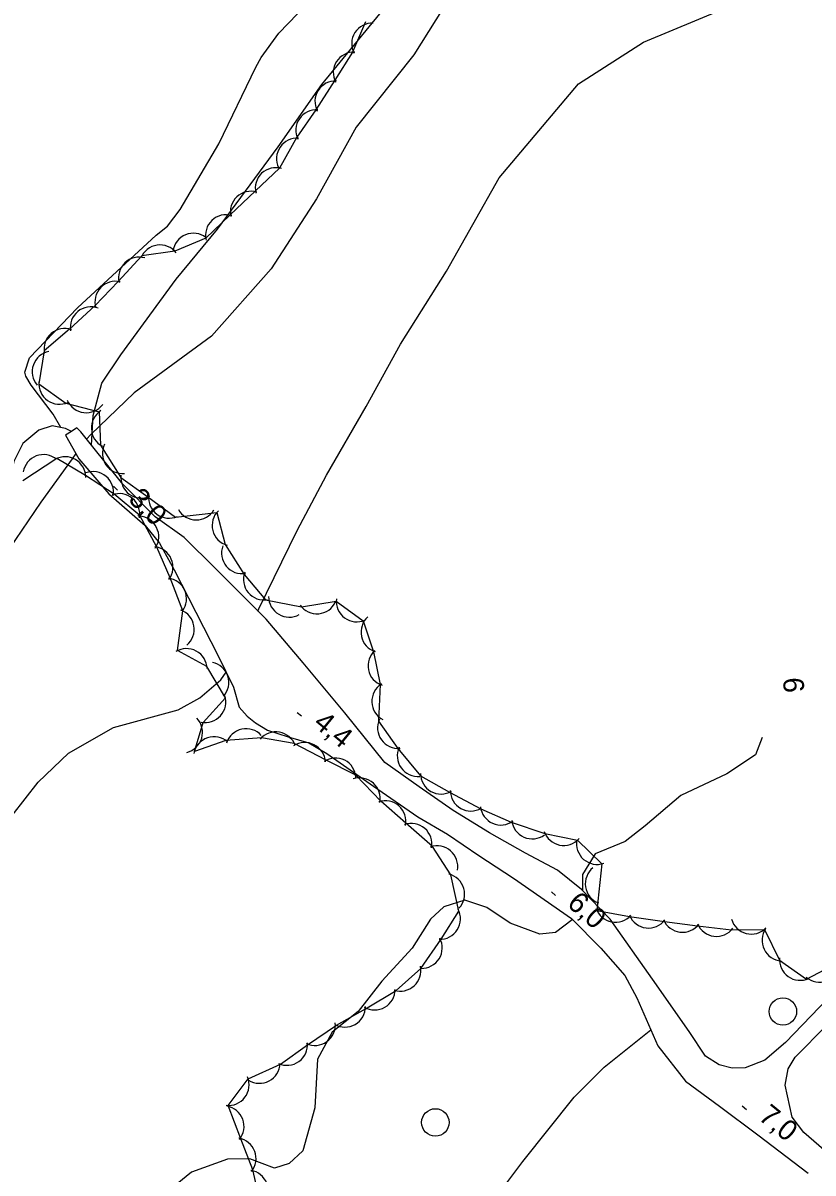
# Model space of a CAD drawing. Extents: x 643342 to 646936, y 5873857 to 5876103.
# Drawn here: x 644828.5 to 644943.8, y 5874249.6 to 5874417.3 of the extents above; entities that cross this region are included whole.
import ezdxf

# ---------------------------------------------------------------- set-up
doc = ezdxf.new("R2010")
doc.units = 0
for name, color, linetype in [('Niveau 19', 7, 'Continuous'), ('Niveau 2', 7, 'Continuous'), ('Niveau 21', 7, 'Continuous'), ('Niveau 22', 7, 'Continuous'), ('Niveau 3', 7, 'Continuous'), ('Niveau 36', 7, 'Continuous'), ('Niveau 44', 7, 'Continuous')]:
    doc.layers.add(name, color=color, linetype=linetype)

msp = doc.modelspace()

# ---------------------------------------------------------------- linework, layer by layer
at = {"layer": 'Niveau 19'}
msp.add_lwpolyline([(644890.44, 5874239.45), (644895.65, 5874243.43), (644901.49, 5874251.24), (644908.97, 5874260.61), (644913.32, 5874264.99), (644920.15, 5874270.45)], dxfattribs=at)
at = {"layer": 'Niveau 2'}
for points in [[(644862.96, 5874331.87), (644868.54, 5874343.25), (644872.82, 5874351.35), (644878.62, 5874361.34), (644883.65, 5874370.44), (644890.35, 5874381.08), (644898.02, 5874394.74), (644909.58, 5874408.43), (644919.08, 5874414.52), (644938.37, 5874422.59), (644952.78, 5874427.72), (644967.01, 5874433.66), (644979.09, 5874443.24), (644992.85, 5874455.77), (645006.44, 5874470.89), (645014.46, 5874481.14), (645025.68, 5874499.65), (645029.5, 5874502.27), (645033.94, 5874502.93), (645047.82, 5874505.17), (645058.6, 5874506.84)], [(644893.32, 5874425.03), (644885.55, 5874412.64), (644877.17, 5874402.1), (644871.39, 5874391.63), (644864.76, 5874381.45), (644856.04, 5874371.61), (644844.77, 5874363.36), (644838.44, 5874357.29), (644837.83, 5874356.62)], [(644836.24, 5874354.52), (644835.73, 5874353.73), (644831.14, 5874347.42), (644826.52, 5874340.59), (644818.89, 5874331.29), (644811.92, 5874324.17), (644802.35, 5874312), (644793.48, 5874303.33), (644784.66, 5874299.21), (644774.97, 5874296.41), (644766.87, 5874295.06)], [(644862.82, 5874331.53), (644862.96, 5874331.87)], [(644819.33, 5874262.37), (644822.21, 5874268.49), (644823.86, 5874275.22), (644824.3, 5874288.85), (644824.65, 5874295.61), (644826.94, 5874301.68), (644830.74, 5874306.56), (644835.17, 5874310.77), (644841.77, 5874314.54), (644851.17, 5874317.09), (644854.36, 5874318.85), (644857.43, 5874321.49)], [(644857.43, 5874321.49), (644858.18, 5874322.63)], [(644936.38, 5874313.1), (644935.41, 5874310.54), (644931.24, 5874307.77), (644924.51, 5874304.64), (644919.33, 5874300.21), (644916.43, 5874297.89), (644912.02, 5874296.1), (644910.17, 5874293.09), (644910.18, 5874290.76)], [(644908.7, 5874286.53), (644908.68, 5874286.5), (644906.22, 5874284.61), (644903.94, 5874284.39), (644899.64, 5874285.98), (644896.23, 5874288.28), (644893.03, 5874289.35), (644889.93, 5874288.39), (644887.99, 5874286.6), (644885.35, 5874282.35), (644880.91, 5874277.55), (644877.45, 5874273.12), (644873.65, 5874270.08), (644871.51, 5874266.16), (644871.13, 5874259.06), (644869.39, 5874252.8), (644867.4, 5874250.95), (644865.26, 5874250.27), (644861.62, 5874251.61), (644858.38, 5874251.55), (644853.14, 5874249.65), (644848.4, 5874245.84)]]:
    msp.add_lwpolyline(points, dxfattribs=at)
at = {"layer": 'Niveau 21'}
for points in [[(644948.46, 5874277.56), (644939.78, 5874268.59), (644936.78, 5874266.02), (644933.92, 5874264.88), (644932.04, 5874264.86), (644930.12, 5874265.32), (644928.15, 5874266.59), (644925.77, 5874270.19), (644920.4, 5874277.83), (644914.24, 5874286.59), (644910.04, 5874290.9), (644906.54, 5874293.72), (644901.88, 5874296.22), (644896.6, 5874299.15), (644891.29, 5874302.44), (644886.33, 5874305.88), (644881.35, 5874309.43), (644875.51, 5874316.7), (644869.44, 5874323.96), (644864.02, 5874330.32), (644856.64, 5874337.73), (644852.05, 5874342.26), (644847.81, 5874345.28), (644843.09, 5874350.05), (644838.53, 5874355.74), (644836.98, 5874357.68), (644836.39, 5874358.26), (644835.61, 5874357.73), (644834.76, 5874357.17), (644836.67, 5874353.75), (644841.06, 5874348.61), (644846.36, 5874344), (644848.44, 5874341.42), (644850.61, 5874337.55), (644853.77, 5874331.38), (644857.07, 5874324.87), (644859.28, 5874320.42), (644860.08, 5874317.51), (644861.24, 5874316.18), (644862.49, 5874315.2), (644864.22, 5874314.14), (644867.25, 5874313.17), (644870.26, 5874312.31), (644872.86, 5874310.72)], [(644953.64, 5874248.97), (644946.11, 5874252.32), (644942.47, 5874255.48), (644940.79, 5874257.71), (644939.76, 5874262.35), (644940.18, 5874264.73), (644941.23, 5874266.46), (644945.85, 5874271.14), (644953.35, 5874278.37), (644959.19, 5874283.97), (644971.11, 5874296.93), (644975.68, 5874302.31), (644984.61, 5874312.59), (644989.51, 5874318.23)], [(644872.86, 5874310.72), (644879.69, 5874306), (644886.15, 5874301.49), (644890.47, 5874298.96), (644895.05, 5874295.86), (644900.12, 5874292.56), (644908.56, 5874286.67), (644912.87, 5874282.37), (644916.34, 5874278.37), (644918.1, 5874275.08), (644920.15, 5874270.45), (644921.19, 5874268.11), (644925.2, 5874262.97), (644930.17, 5874259.32), (644935.77, 5874255.12), (644943.1, 5874249.52)]]:
    msp.add_lwpolyline(points, dxfattribs=at)
at = {"layer": 'Niveau 22'}
for points in [[(644834.06, 5874358.29), (644832.95, 5874360.26), (644829.74, 5874364.49), (644828.95, 5874365.79), (644828.8, 5874366.36), (644829.49, 5874368.48), (644836.49, 5874375.75), (644847.99, 5874386.36), (644849.63, 5874387.68), (644851.48, 5874390.09), (644857.1, 5874399.69), (644862.52, 5874410.84), (644863.29, 5874412.28), (644865.87, 5874415.82), (644869.96, 5874420.07)], [(644838.53, 5874355.74), (644838.78, 5874360.03), (644840.06, 5874364.76), (644842.8, 5874368.91), (644850.9, 5874379.94), (644856.94, 5874387.22), (644865.79, 5874399.26), (644872.15, 5874408.35), (644881.75, 5874419.98)], [(644835.61, 5874357.73), (644834.75, 5874358.13), (644832.82, 5874358.56), (644830.87, 5874357.92), (644828.54, 5874355.94), (644827.22, 5874353.33), (644826.33, 5874349.58), (644824.18, 5874346.9), (644820.1, 5874343.34), (644808.95, 5874333.48), (644804.12, 5874330.34), (644802.28, 5874329.7), (644800.64, 5874329.56), (644796.67, 5874330.4), (644793.71, 5874330.5), (644789.2, 5874330.7), (644785.2, 5874330.47), (644781.62, 5874329.45), (644779.06, 5874328.87), (644776.93, 5874327.5), (644771.64, 5874322.65), (644761.53, 5874314.66)]]:
    msp.add_lwpolyline(points, dxfattribs=at)
at = {"layer": 'Niveau 3'}
for p, q in [((644841.76, 5874349.74), (644842.32, 5874349.17)), ((644868.54, 5874316.73), (644869.16, 5874316.22)), ((644905.65, 5874290.57), (644906.25, 5874290.04)), ((644933.49, 5874259.33), (644934.11, 5874258.82))]:
    msp.add_line(p, q, dxfattribs=at)
at = {"layer": 'Niveau 36'}
for centre in [(644939.43, 5874273.11), (644888.71, 5874256.93)]:
    msp.add_circle(centre, 2, dxfattribs=at)
at = {"layer": 'Niveau 44'}
for points in [[(644878.53, 5874417.47), (644876.63, 5874413.06), (644874.03, 5874408.97), (644871.25, 5874404.65), (644868.52, 5874400.63), (644865.98, 5874396.15), (644862.46, 5874392.81), (644858.72, 5874389.28), (644855.2, 5874385.94), (644850.69, 5874384.03), (644845.89, 5874383.32), (644842.43, 5874379.61), (644839.09, 5874376.08), (644835.31, 5874372.65), (644831.62, 5874369.5), (644830.86, 5874364.67), (644834.8, 5874361.85), (644839.66, 5874360.57), (644839.86, 5874355.72), (644842.82, 5874351.02), (644846.74, 5874348.16), (644850.78, 5874345.22), (644856.83, 5874345.92), (644858.03, 5874341.22), (644860.8, 5874336.87), (644863.91, 5874333.14), (644869.17, 5874332.15), (644874.25, 5874332.97), (644878.16, 5874330.09), (644879.67, 5874325.56), (644880.67, 5874320.81), (644880.43, 5874315.44), (644883.24, 5874311.48), (644886.56, 5874307.5), (644890.78, 5874305.09), (644895.35, 5874302.68), (644899.79, 5874300.72), (644904.7, 5874299.09), (644909.46, 5874298.12), (644912.99, 5874294.65), (644912.27, 5874287.85)], [(644863.29, 5874244.73), (644862.06, 5874250), (644860.35, 5874254.55), (644858.48, 5874259.4), (644861.4, 5874263.27), (644866.11, 5874265.41), (644870.05, 5874268.23), (644874.29, 5874271.1), (644878.5, 5874273.52), (644882.98, 5874276.15), (644886.59, 5874279.4), (644889.58, 5874283.64), (644892.16, 5874287.75), (644890.99, 5874293.05), (644888.29, 5874297.2), (644884.4, 5874300.56), (644880.77, 5874303.78), (644877.09, 5874307.56), (644872.76, 5874309.75), (644868.13, 5874312.22), (644863.35, 5874313.05), (644858.15, 5874312.64), (644853.56, 5874311.06), (644854.82, 5874315.29), (644858.08, 5874318.88), (644855.37, 5874323.44), (644851.1, 5874325.76), (644851.86, 5874331.54), (644850.01, 5874336.39), (644848.09, 5874340.85), (644845.58, 5874345.44), (644841.85, 5874348.56), (644837.68, 5874351.31), (644833.5, 5874353.78), (644828.5, 5874350.54)], [(644912.27, 5874287.85), (644917.04, 5874286.95), (644922.15, 5874286.22), (644926.97, 5874285.63), (644931.93, 5874285.03), (644936.72, 5874285.09), (644938.93, 5874280.62), (644942.89, 5874277.82), (644947.41, 5874280.23)]]:
    msp.add_lwpolyline(points, dxfattribs=at)
for centre, start, end in [((644879.5, 5874414.29), 87.5935, 207.5715), ((644879.5, 5874414.29), 87.5935, 207.5715), ((644879.5, 5874414.29), 87.5935, 207.5715), ((644876.82, 5874410.07), 87.5935, 207.5715), ((644876.82, 5874410.07), 87.5935, 207.5715), ((644876.82, 5874410.07), 87.5935, 207.5715), ((644874.14, 5874405.85), 87.5935, 207.5715), ((644874.14, 5874405.85), 87.5935, 207.5715), ((644874.14, 5874405.85), 87.5935, 207.5715), ((644871.35, 5874401.65), 85.7922, 205.7701), ((644871.35, 5874401.65), 85.7922, 205.7701), ((644871.35, 5874401.65), 85.7922, 205.7701), ((644868.54, 5874397.51), 85.7922, 205.7701), ((644868.54, 5874397.51), 85.7922, 205.7701), ((644868.54, 5874397.51), 85.7922, 205.7701), ((644865.43, 5874393.2), 73.4601, 193.438), ((644865.43, 5874393.2), 73.4601, 193.438), ((644865.43, 5874393.2), 73.4601, 193.438), ((644861.8, 5874389.76), 73.4601, 193.438), ((644861.8, 5874389.76), 73.4601, 193.438), ((644861.8, 5874389.76), 73.4601, 193.438), ((644858.17, 5874386.33), 73.4601, 193.438), ((644858.17, 5874386.33), 73.4601, 193.438), ((644858.17, 5874386.33), 73.4601, 193.438), ((644853.4, 5874383.64), 52.4116, 172.3895), ((644853.4, 5874383.64), 52.4116, 172.3895), ((644853.4, 5874383.64), 52.4116, 172.3895), ((644848.55, 5874381.93), 38.4818, 158.4597), ((644848.55, 5874381.93), 38.4818, 158.4597), ((644848.55, 5874381.93), 38.4818, 158.4597), ((644845.48, 5874380.15), 73.6994, 193.6773), ((644845.48, 5874380.15), 73.6994, 193.6773), ((644845.48, 5874380.15), 73.6994, 193.6773), ((644842.04, 5874376.63), 76.6336, 196.6115), ((644842.04, 5874376.63), 76.6336, 196.6115), ((644842.04, 5874376.63), 76.6336, 196.6115), ((644838.44, 5874372.9), 69.5435, 189.5215), ((644838.44, 5874372.9), 69.5435, 189.5215), ((644838.44, 5874372.9), 69.5435, 189.5215), ((644834.61, 5874369.74), 70.5808, 190.5588), ((644834.61, 5874369.74), 70.5808, 190.5588), ((644834.61, 5874369.74), 70.5808, 190.5588), ((644832.89, 5874366.46), 101.1028, 221.0808), ((644832.89, 5874366.46), 101.1028, 221.0808), ((644832.89, 5874366.46), 101.1028, 221.0808), ((644833.86, 5874364.69), 174.4234, 294.4014), ((644833.86, 5874364.69), 174.4234, 294.4014), ((644833.86, 5874364.69), 174.4234, 294.4014), ((644837.77, 5874363.45), 203.1, 323.0779), ((644837.77, 5874363.45), 203.1, 323.0779), ((644837.77, 5874363.45), 203.1, 323.0779), ((644841.52, 5874358.22), 122.3456, 242.3236), ((644841.52, 5874358.22), 122.3456, 242.3236), ((644841.52, 5874358.22), 122.3456, 242.3236), ((644843.12, 5874354.56), 154.3876, 274.3655), ((644843.12, 5874354.56), 154.3876, 274.3655), ((644843.12, 5874354.56), 154.3876, 274.3655), ((644831.54, 5874351.34), 50.707, 170.685), ((644831.54, 5874351.34), 50.707, 170.685), ((644831.54, 5874351.34), 50.707, 170.685), ((644834.69, 5874351.03), 359.3434, 119.3213), ((644834.69, 5874351.03), 359.3434, 119.3213), ((644834.69, 5874351.03), 359.3434, 119.3213), ((644838.75, 5874348.86), 350.0765, 110.0544), ((644838.75, 5874348.86), 350.0765, 110.0544), ((644838.75, 5874348.86), 350.0765, 110.0544), ((644845.82, 5874351.01), 173.9762, 293.9542), ((644845.82, 5874351.01), 173.9762, 293.9542), ((644845.82, 5874351.01), 173.9762, 293.9542), ((644842.58, 5874345.65), 350.0765, 110.0544), ((644842.58, 5874345.65), 350.0765, 110.0544), ((644842.58, 5874345.65), 350.0765, 110.0544), ((644849.86, 5874348.07), 173.9762, 293.9542), ((644849.86, 5874348.07), 173.9762, 293.9542), ((644849.86, 5874348.07), 173.9762, 293.9542), ((644853.82, 5874347.82), 209.5925, 329.5705), ((644853.82, 5874347.82), 209.5925, 329.5705), ((644853.82, 5874347.82), 209.5925, 329.5705), ((644859.14, 5874344.01), 134.2564, 254.2343), ((644859.14, 5874344.01), 134.2564, 254.2343), ((644859.14, 5874344.01), 134.2564, 254.2343), ((644845.35, 5874342.38), 326.383, 86.361), ((644845.35, 5874342.38), 326.383, 86.361), ((644845.35, 5874342.38), 326.383, 86.361), ((644847.43, 5874337.92), 323.2498, 83.2278), ((644847.43, 5874337.92), 323.2498, 83.2278), ((644847.43, 5874337.92), 323.2498, 83.2278), ((644860.51, 5874339.98), 159.8107, 279.7886), ((644860.51, 5874339.98), 159.8107, 279.7886), ((644860.51, 5874339.98), 159.8107, 279.7886), ((644849.4, 5874333.33), 323.2498, 83.2278), ((644849.4, 5874333.33), 323.2498, 83.2278), ((644849.4, 5874333.33), 323.2498, 83.2278), ((644863.71, 5874336.14), 159.8107, 279.7886), ((644863.71, 5874336.14), 159.8107, 279.7886), ((644863.71, 5874336.14), 159.8107, 279.7886), ((644867.38, 5874333.63), 179.4383, 299.4162), ((644867.38, 5874333.63), 179.4383, 299.4162), ((644867.38, 5874333.63), 179.4383, 299.4162), ((644871.42, 5874334.12), 215.2177, 335.1957), ((644871.42, 5874334.12), 215.2177, 335.1957), ((644871.42, 5874334.12), 215.2177, 335.1957), ((644877.25, 5874332.95), 173.6086, 293.5865), ((644877.25, 5874332.95), 173.6086, 293.5865), ((644877.25, 5874332.95), 173.6086, 293.5865), ((644850.53, 5874328.85), 309.685, 69.663), ((644850.53, 5874328.85), 309.685, 69.663), ((644850.53, 5874328.85), 309.685, 69.663), ((644880.86, 5874328.45), 131.871, 251.849), ((644880.86, 5874328.45), 131.871, 251.849), ((644880.86, 5874328.45), 131.871, 251.849), ((644852.4, 5874323.05), 1.5232, 121.5011), ((644852.4, 5874323.05), 1.5232, 121.5011), ((644852.4, 5874323.05), 1.5232, 121.5011), ((644881.89, 5874323.55), 131.871, 251.849), ((644881.89, 5874323.55), 131.871, 251.849), ((644881.89, 5874323.55), 131.871, 251.849), ((644855.57, 5874321.09), 318.1348, 78.1127), ((644855.57, 5874321.09), 318.1348, 78.1127), ((644855.57, 5874321.09), 318.1348, 78.1127), ((644882.44, 5874318.34), 121.9089, 241.8868), ((644882.44, 5874318.34), 121.9089, 241.8868), ((644882.44, 5874318.34), 121.9089, 241.8868), ((644855.15, 5874318.27), 257.8239, 17.8018), ((644855.15, 5874318.27), 257.8239, 17.8018), ((644855.15, 5874318.27), 257.8239, 17.8018), ((644851.74, 5874313.83), 283.4293, 43.4073), ((644851.74, 5874313.83), 283.4293, 43.4073), ((644851.74, 5874313.83), 283.4293, 43.4073), ((644861.1, 5874311.36), 42.3087, 162.2866), ((644861.1, 5874311.36), 42.3087, 162.2866), ((644861.1, 5874311.36), 42.3087, 162.2866), ((644883.28, 5874314.48), 155.3002, 275.2782), ((644883.28, 5874314.48), 155.3002, 275.2782), ((644883.28, 5874314.48), 155.3002, 275.2782), ((644856.43, 5874310.18), 49.0364, 169.0144), ((644856.43, 5874310.18), 49.0364, 169.0144), ((644856.43, 5874310.18), 49.0364, 169.0144), ((644865.44, 5874310.9), 20.0712, 140.0491), ((644865.44, 5874310.9), 20.0712, 140.0491), ((644865.44, 5874310.9), 20.0712, 140.0491), ((644869.67, 5874309.34), 3.2046, 123.1826), ((644869.67, 5874309.34), 3.2046, 123.1826), ((644869.67, 5874309.34), 3.2046, 123.1826), ((644886.16, 5874310.4), 155.3002, 275.2782), ((644886.16, 5874310.4), 155.3002, 275.2782), ((644886.16, 5874310.4), 155.3002, 275.2782), ((644874.13, 5874307.08), 3.2046, 123.1826), ((644874.13, 5874307.08), 3.2046, 123.1826), ((644874.13, 5874307.08), 3.2046, 123.1826), ((644889.55, 5874307.83), 180.3485, 300.3264), ((644889.55, 5874307.83), 180.3485, 300.3264), ((644889.55, 5874307.83), 180.3485, 300.3264), ((644877.68, 5874304.18), 348.3665, 108.3444), ((644877.68, 5874304.18), 348.3665, 108.3444), ((644877.68, 5874304.18), 348.3665, 108.3444), ((644893.89, 5874305.35), 180.3485, 300.3264), ((644893.89, 5874305.35), 180.3485, 300.3264), ((644893.89, 5874305.35), 180.3485, 300.3264), ((644881.41, 5874300.85), 348.3665, 108.3444), ((644881.41, 5874300.85), 348.3665, 108.3444), ((644881.41, 5874300.85), 348.3665, 108.3444), ((644898.28, 5874303.31), 186.1745, 306.1525), ((644898.28, 5874303.31), 186.1745, 306.1525), ((644898.28, 5874303.31), 186.1745, 306.1525), ((644902.85, 5874301.29), 186.1745, 306.1525), ((644902.85, 5874301.29), 186.1745, 306.1525), ((644902.85, 5874301.29), 186.1745, 306.1525), ((644885.2, 5874297.55), 349.14, 109.1179), ((644885.2, 5874297.55), 349.14, 109.1179), ((644885.2, 5874297.55), 349.14, 109.1179), ((644907.43, 5874300.33), 198.5044, 318.4824), ((644907.43, 5874300.33), 198.5044, 318.4824), ((644907.43, 5874300.33), 198.5044, 318.4824), ((644912.31, 5874297.57), 169.0432, 289.0211), ((644912.31, 5874297.57), 169.0432, 289.0211), ((644912.31, 5874297.57), 169.0432, 289.0211), ((644888.98, 5874294.28), 349.14, 109.1179), ((644888.98, 5874294.28), 349.14, 109.1179), ((644888.98, 5874294.28), 349.14, 109.1179), ((644889.98, 5874290.23), 316.368, 76.3459), ((644889.98, 5874290.23), 316.368, 76.3459), ((644889.98, 5874290.23), 316.368, 76.3459), ((644913.59, 5874291.74), 128.8203, 248.7982), ((644913.59, 5874291.74), 128.8203, 248.7982), ((644913.59, 5874291.74), 128.8203, 248.7982), ((644889.37, 5874286.63), 267.9062, 27.8842), ((644889.37, 5874286.63), 267.9062, 27.8842), ((644889.37, 5874286.63), 267.9062, 27.8842), ((644914.98, 5874289.13), 199.2075, 319.1854), ((644914.98, 5874289.13), 199.2075, 319.1854), ((644914.98, 5874289.13), 199.2075, 319.1854), ((644919.81, 5874288.28), 203.0787, 323.0566), ((644919.81, 5874288.28), 203.0787, 323.0566), ((644919.81, 5874288.28), 203.0787, 323.0566), ((644924.77, 5874287.67), 203.0787, 323.0566), ((644924.77, 5874287.67), 203.0787, 323.0566), ((644924.77, 5874287.67), 203.0787, 323.0566), ((644929.73, 5874287.07), 203.0787, 323.0566), ((644929.73, 5874287.07), 203.0787, 323.0566), ((644929.73, 5874287.07), 203.0787, 323.0566), ((644934.81, 5874287.4), 195.5979, 315.5758), ((644934.81, 5874287.4), 195.5979, 315.5758), ((644934.81, 5874287.4), 195.5979, 315.5758), ((644939.37, 5874283.5), 146.1085, 266.0865), ((644939.37, 5874283.5), 146.1085, 266.0865), ((644939.37, 5874283.5), 146.1085, 266.0865), ((644886.72, 5874282.4), 267.9062, 27.8842), ((644886.72, 5874282.4), 267.9062, 27.8842), ((644886.72, 5874282.4), 267.9062, 27.8842), ((644941.93, 5874280.66), 174.7376, 294.7155), ((644941.93, 5874280.66), 174.7376, 294.7155), ((644941.93, 5874280.66), 174.7376, 294.7155), ((644883.61, 5874279.08), 251.9908, 11.9688), ((644883.61, 5874279.08), 251.9908, 11.9688), ((644883.61, 5874279.08), 251.9908, 11.9688), ((644944.81, 5874280.36), 228.4599, 348.4379), ((644944.81, 5874280.36), 228.4599, 348.4379), ((644944.81, 5874280.36), 228.4599, 348.4379), ((644879.85, 5874276.33), 239.9099, 359.8878), ((644879.85, 5874276.33), 239.9099, 359.8878), ((644879.85, 5874276.33), 239.9099, 359.8878), ((644875.52, 5874273.83), 239.9099, 359.8878), ((644875.52, 5874273.83), 239.9099, 359.8878), ((644875.52, 5874273.83), 239.9099, 359.8878), ((644871.12, 5874271.16), 245.5451, 5.523), ((644871.12, 5874271.16), 245.5451, 5.523), ((644871.12, 5874271.16), 245.5451, 5.523), ((644867.06, 5874268.26), 245.5451, 5.523), ((644867.06, 5874268.26), 245.5451, 5.523), ((644867.06, 5874268.26), 245.5451, 5.523), ((644863.05, 5874265.63), 237.9998, 357.9777), ((644863.05, 5874265.63), 237.9998, 357.9777), ((644863.05, 5874265.63), 237.9998, 357.9777), ((644858.53, 5874262.4), 262.998, 22.9759), ((644858.53, 5874262.4), 262.998, 22.9759), ((644858.53, 5874262.4), 262.998, 22.9759), ((644857.8, 5874256.33), 320.6077, 80.5857), ((644857.8, 5874256.33), 320.6077, 80.5857), ((644857.8, 5874256.33), 320.6077, 80.5857), ((644859.55, 5874251.65), 320.6077, 80.5857), ((644859.55, 5874251.65), 320.6077, 80.5857), ((644859.55, 5874251.65), 320.6077, 80.5857), ((644861.31, 5874246.97), 320.6077, 80.5857), ((644861.31, 5874246.97), 320.6077, 80.5857), ((644861.31, 5874246.97), 320.6077, 80.5857)]:
    msp.add_arc(centre, 3, start, end, dxfattribs=at)

# ---------------------------------------------------------------- texts
at = {"layer": 'Niveau 2'}
msp.add_text('6', height=3, rotation=273.5807, dxfattribs=at).set_placement((644939.43, 5874321.75))
at = {"layer": 'Niveau 3'}
for s, rotation, p in [('3,0  ', 315.0987, (644843.77, 5874347.68)), ('4,4  ', 320.725, (644870.75, 5874314.87)), ('6,0  ', 318.4401, (644907.78, 5874288.63)), ('7,0  ', 320.874, (644935.7, 5874257.48))]:
    msp.add_text(s, height=3, rotation=rotation, dxfattribs=at).set_placement(p)

doc.saveas('drawing.dxf')
